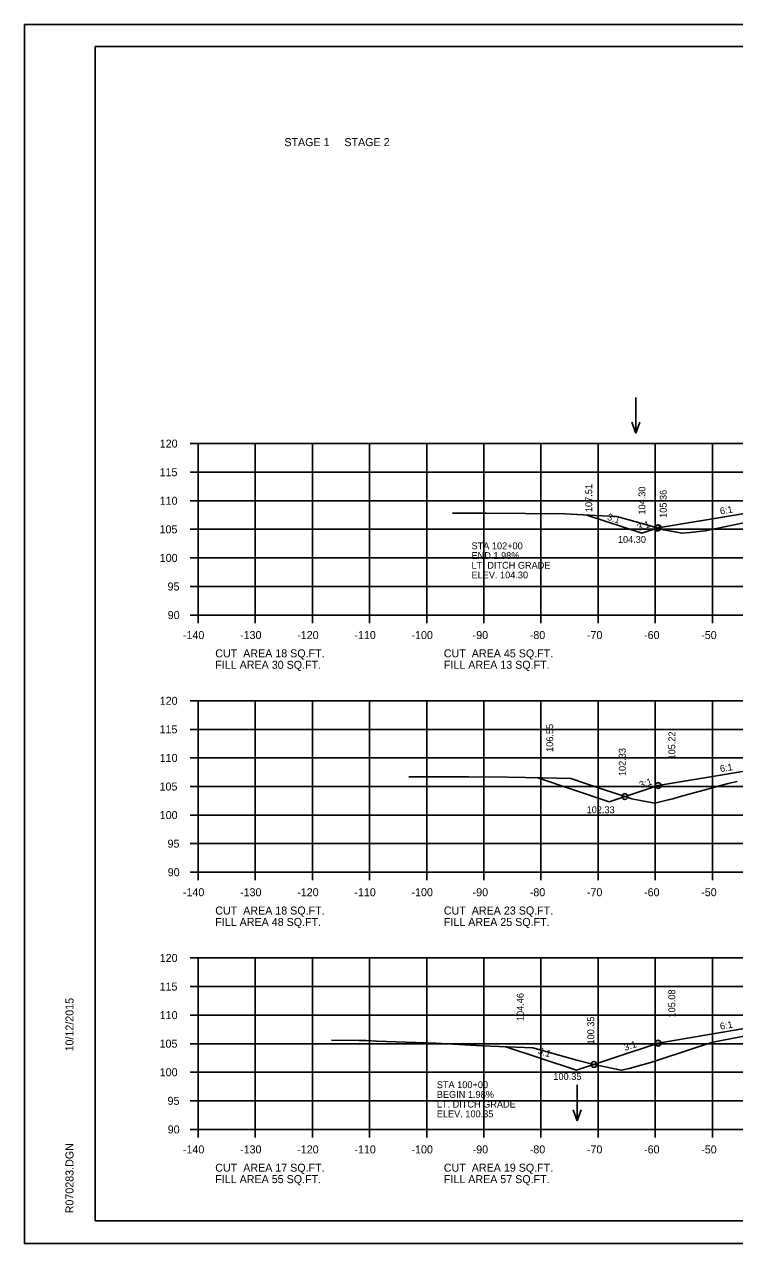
# Model space of a CAD drawing. Extents: x 1175611 to 1176402, y -433344 to -416213.
# Drawn here: x 1175610.6 to 1175734.9, y -433343.5 to -433130.2 of the extents above; entities that cross this region are included whole.
import ezdxf

# ---------------------------------------------------------------- set-up
doc = ezdxf.new("R2010")
doc.units = 0
for name, color, linetype in [('Default', 7, 'Continuous'), ('R_Axis', 7, 'Continuous'), ('R_Axis Annot', 7, 'Continuous'), ('R_Border', 7, 'Continuous'), ('R_Exist Surface', 7, 'Continuous'), ('R_Fin Surface', 7, 'Continuous'), ('R_Grid', 7, 'Continuous'), ('R_No Plot', 7, 'Continuous'), ('R_Water Annot', 7, 'Continuous'), ('R_Xsect Elev', 7, 'Continuous'), ('R_Xsect Slope', 7, 'Continuous')]:
    doc.layers.add(name, color=color, linetype=linetype)

msp = doc.modelspace()

# ---------------------------------------------------------------- linework, layer by layer
at = {"layer": 'R_Axis'}
for p, q in [((1175639.57, -433203.55), (1175640.97, -433203.55)), ((1175640.97, -433233.55), (1175640.97, -433203.55)), ((1175639.57, -433208.55), (1175640.97, -433208.55)), ((1175639.57, -433213.55), (1175640.97, -433213.55)), ((1175639.57, -433218.55), (1175640.97, -433218.55)), ((1175639.57, -433223.55), (1175640.97, -433223.55)), ((1175639.57, -433228.55), (1175640.97, -433228.55)), ((1175639.57, -433233.55), (1175640.97, -433233.55)), ((1175640.97, -433233.55), (1175920.97, -433233.55)), ((1175640.97, -433234.95), (1175640.97, -433233.55)), ((1175650.97, -433234.95), (1175650.97, -433233.55)), ((1175660.97, -433234.95), (1175660.97, -433233.55)), ((1175670.97, -433234.95), (1175670.97, -433233.55)), ((1175680.97, -433234.95), (1175680.97, -433233.55)), ((1175690.97, -433234.95), (1175690.97, -433233.55)), ((1175700.97, -433234.95), (1175700.97, -433233.55)), ((1175710.97, -433234.95), (1175710.97, -433233.55)), ((1175720.97, -433234.95), (1175720.97, -433233.55)), ((1175730.97, -433234.95), (1175730.97, -433233.55)), ((1175639.57, -433248.55), (1175640.97, -433248.55)), ((1175640.97, -433278.55), (1175640.97, -433248.55)), ((1175639.57, -433253.55), (1175640.97, -433253.55)), ((1175639.57, -433258.55), (1175640.97, -433258.55)), ((1175639.57, -433263.55), (1175640.97, -433263.55)), ((1175639.57, -433268.55), (1175640.97, -433268.55)), ((1175639.57, -433273.55), (1175640.97, -433273.55)), ((1175639.57, -433278.55), (1175640.97, -433278.55)), ((1175640.97, -433278.55), (1175920.97, -433278.55)), ((1175640.97, -433279.95), (1175640.97, -433278.55)), ((1175650.97, -433279.95), (1175650.97, -433278.55)), ((1175660.97, -433279.95), (1175660.97, -433278.55)), ((1175670.97, -433279.95), (1175670.97, -433278.55)), ((1175680.97, -433279.95), (1175680.97, -433278.55)), ((1175690.97, -433279.95), (1175690.97, -433278.55)), ((1175700.97, -433279.95), (1175700.97, -433278.55)), ((1175710.97, -433279.95), (1175710.97, -433278.55)), ((1175720.97, -433279.95), (1175720.97, -433278.55)), ((1175730.97, -433279.95), (1175730.97, -433278.55)), ((1175639.57, -433293.55), (1175640.97, -433293.55)), ((1175640.97, -433323.55), (1175640.97, -433293.55)), ((1175639.57, -433298.55), (1175640.97, -433298.55)), ((1175639.57, -433303.55), (1175640.97, -433303.55)), ((1175639.57, -433308.55), (1175640.97, -433308.55)), ((1175639.57, -433313.55), (1175640.97, -433313.55)), ((1175639.57, -433318.55), (1175640.97, -433318.55)), ((1175639.57, -433323.55), (1175640.97, -433323.55)), ((1175640.97, -433323.55), (1175920.97, -433323.55)), ((1175640.97, -433324.95), (1175640.97, -433323.55)), ((1175650.97, -433324.95), (1175650.97, -433323.55)), ((1175660.97, -433324.95), (1175660.97, -433323.55)), ((1175670.97, -433324.95), (1175670.97, -433323.55)), ((1175680.97, -433324.95), (1175680.97, -433323.55)), ((1175690.97, -433324.95), (1175690.97, -433323.55)), ((1175700.97, -433324.95), (1175700.97, -433323.55)), ((1175710.97, -433324.95), (1175710.97, -433323.55)), ((1175720.97, -433324.95), (1175720.97, -433323.55)), ((1175730.97, -433324.95), (1175730.97, -433323.55))]:
    msp.add_line(p, q, dxfattribs=at)
at = {"layer": 'R_Border'}
for p, q in [((1175622.97, -433134.09), (1175939.15, -433134.09)), ((1175622.97, -433339.55), (1175622.97, -433134.09)), ((1175622.97, -433339.55), (1175622.97, -433339.55)), ((1175939.15, -433339.55), (1175622.97, -433339.55))]:
    msp.add_line(p, q, dxfattribs=at)
at = {"layer": 'R_Exist Surface'}
for points in [[(1175685.47, -433215.72), (1175690.26, -433215.73), (1175690.49, -433215.73), (1175691.35, -433215.74), (1175705.15, -433215.85), (1175710.5, -433216.14), (1175714.24, -433216.31), (1175719.47, -433217.79), (1175722.42, -433218.65), (1175723.38, -433218.82), (1175725.65, -433219.25), (1175727.04, -433219.1), (1175729.72, -433218.82), (1175738.16, -433217.08)], [(1175677.84, -433261.86), (1175679.36, -433261.86), (1175682.1, -433261.88), (1175688.36, -433261.85), (1175695.09, -433261.9), (1175701.3, -433262.02), (1175706.2, -433262.17), (1175708.77, -433263.02), (1175716.86, -433265.71), (1175718.66, -433266.03), (1175720.89, -433266.47), (1175723.25, -433265.89), (1175724.03, -433265.69), (1175725.14, -433265.38), (1175729.45, -433264.2), (1175733.74, -433263.03), (1175735.33, -433262.69)], [(1175664.3, -433307.91), (1175669.03, -433308), (1175670.36, -433308.01), (1175672.2, -433308.09), (1175682.56, -433308.47), (1175690.69, -433308.9), (1175699.55, -433309.28), (1175707.27, -433311.41), (1175709.75, -433312.08), (1175714.14, -433312.99), (1175715.05, -433313.2), (1175716.43, -433312.88), (1175720.38, -433311.78), (1175727.98, -433309.29), (1175731.03, -433308.3), (1175741.64, -433306.24)]]:
    msp.add_lwpolyline(points, dxfattribs=at)
at = {"layer": 'R_Fin Surface'}
for points in [[(1175709.02, -433216.06), (1175718.59, -433219.25), (1175721.47, -433218.29), (1175735.2, -433216), (1175743.47, -433214.62), (1175749.47, -433214.38), (1175751.47, -433214.34), (1175780.97, -433213.75), (1175810.47, -433214.34), (1175812.47, -433214.38), (1175818.47, -433214.62), (1175826.75, -433216), (1175840.47, -433218.29), (1175844.24, -433219.55), (1175855.98, -433215.63)], [(1175709.02, -433216.06), (1175718.59, -433219.25), (1175721.47, -433218.29), (1175735.2, -433216), (1175743.47, -433214.62), (1175749.47, -433214.38), (1175751.47, -433214.34), (1175780.97, -433213.75), (1175810.47, -433214.34), (1175812.47, -433214.38), (1175818.47, -433214.62), (1175826.75, -433216), (1175840.47, -433218.29), (1175844.24, -433219.55), (1175855.98, -433215.63)], [(1175700.25, -433262), (1175712.92, -433266.23), (1175721.47, -433263.38), (1175735.2, -433261.09), (1175743.47, -433259.71), (1175749.47, -433259.47), (1175751.47, -433259.43), (1175780.97, -433258.84), (1175810.47, -433259.43), (1175812.47, -433259.47), (1175818.47, -433259.71), (1175826.75, -433261.09), (1175840.47, -433263.38), (1175845.29, -433264.98), (1175852.78, -433262.48)], [(1175700.25, -433262), (1175712.92, -433266.23), (1175721.47, -433263.38), (1175735.2, -433261.09), (1175743.47, -433259.71), (1175749.47, -433259.47), (1175751.47, -433259.43), (1175780.97, -433258.84), (1175810.47, -433259.43), (1175812.47, -433259.47), (1175818.47, -433259.71), (1175826.75, -433261.09), (1175840.47, -433263.38), (1175845.29, -433264.98), (1175852.78, -433262.48)], [(1175694.82, -433309.08), (1175707.18, -433313.2), (1175721.47, -433308.44), (1175735.2, -433306.15), (1175743.47, -433304.77), (1175749.47, -433304.53), (1175751.47, -433304.49), (1175780.97, -433303.9), (1175810.47, -433304.49), (1175812.47, -433304.53), (1175818.47, -433304.77), (1175826.75, -433306.15), (1175840.47, -433308.44), (1175849.06, -433311.3)], [(1175694.82, -433309.08), (1175707.18, -433313.2), (1175721.47, -433308.44), (1175735.2, -433306.15), (1175743.47, -433304.77), (1175749.47, -433304.53), (1175751.47, -433304.49), (1175780.97, -433303.9), (1175810.47, -433304.49), (1175812.47, -433304.53), (1175818.47, -433304.77), (1175826.75, -433306.15), (1175840.47, -433308.44), (1175849.06, -433311.3)]]:
    msp.add_lwpolyline(points, dxfattribs=at)
at = {"layer": 'R_Grid'}
for p, q in [((1175640.97, -433203.55), (1175920.97, -433203.55)), ((1175640.97, -433233.55), (1175640.97, -433203.55)), ((1175650.97, -433233.55), (1175650.97, -433203.55)), ((1175660.97, -433233.55), (1175660.97, -433203.55)), ((1175670.97, -433233.55), (1175670.97, -433203.55)), ((1175680.97, -433233.55), (1175680.97, -433203.55)), ((1175690.97, -433233.55), (1175690.97, -433203.55)), ((1175700.97, -433233.55), (1175700.97, -433203.55)), ((1175710.97, -433233.55), (1175710.97, -433203.55)), ((1175720.97, -433233.55), (1175720.97, -433203.55)), ((1175730.97, -433233.55), (1175730.97, -433203.55)), ((1175640.97, -433208.55), (1175920.97, -433208.55)), ((1175640.97, -433213.55), (1175920.97, -433213.55)), ((1175640.97, -433218.55), (1175920.97, -433218.55)), ((1175640.97, -433223.55), (1175920.97, -433223.55)), ((1175640.97, -433228.55), (1175920.97, -433228.55)), ((1175640.97, -433233.55), (1175920.97, -433233.55)), ((1175640.97, -433248.55), (1175920.97, -433248.55)), ((1175640.97, -433278.55), (1175640.97, -433248.55)), ((1175650.97, -433278.55), (1175650.97, -433248.55)), ((1175660.97, -433278.55), (1175660.97, -433248.55)), ((1175670.97, -433278.55), (1175670.97, -433248.55)), ((1175680.97, -433278.55), (1175680.97, -433248.55)), ((1175690.97, -433278.55), (1175690.97, -433248.55)), ((1175700.97, -433278.55), (1175700.97, -433248.55)), ((1175710.97, -433278.55), (1175710.97, -433248.55)), ((1175720.97, -433278.55), (1175720.97, -433248.55)), ((1175730.97, -433278.55), (1175730.97, -433248.55)), ((1175640.97, -433253.55), (1175920.97, -433253.55)), ((1175640.97, -433258.55), (1175920.97, -433258.55)), ((1175640.97, -433263.55), (1175920.97, -433263.55)), ((1175640.97, -433268.55), (1175920.97, -433268.55)), ((1175640.97, -433273.55), (1175920.97, -433273.55)), ((1175640.97, -433278.55), (1175920.97, -433278.55)), ((1175640.97, -433293.55), (1175920.97, -433293.55)), ((1175640.97, -433323.55), (1175640.97, -433293.55)), ((1175650.97, -433323.55), (1175650.97, -433293.55)), ((1175660.97, -433323.55), (1175660.97, -433293.55)), ((1175670.97, -433323.55), (1175670.97, -433293.55)), ((1175680.97, -433323.55), (1175680.97, -433293.55)), ((1175690.97, -433323.55), (1175690.97, -433293.55)), ((1175700.97, -433323.55), (1175700.97, -433293.55)), ((1175710.97, -433323.55), (1175710.97, -433293.55)), ((1175720.97, -433323.55), (1175720.97, -433293.55)), ((1175730.97, -433323.55), (1175730.97, -433293.55)), ((1175640.97, -433298.55), (1175920.97, -433298.55)), ((1175640.97, -433303.55), (1175920.97, -433303.55)), ((1175640.97, -433308.55), (1175920.97, -433308.55)), ((1175640.97, -433313.55), (1175920.97, -433313.55)), ((1175640.97, -433318.55), (1175920.97, -433318.55)), ((1175640.97, -433323.55), (1175920.97, -433323.55))]:
    msp.add_line(p, q, dxfattribs=at)
at = {"layer": 'R_No Plot'}
for p, q in [((1175610.57, -433130.2), (1175943.91, -433130.2)), ((1175610.57, -433343.53), (1175943.91, -433343.53))]:
    msp.add_line(p, q, dxfattribs=at)
msp.add_lwpolyline([(1175610.57, -433130.2), (1175943.91, -433130.2), (1175943.91, -433343.53), (1175610.57, -433343.53)], close=True, dxfattribs=at)
for centre in [(1175721.33, -433218.34), (1175721.33, -433218.34), (1175721.47, -433218.26), (1175721.47, -433218.29), (1175721.47, -433263.37), (1175721.47, -433263.38), (1175715.66, -433265.31), (1175715.66, -433265.31), (1175721.47, -433308.44), (1175721.47, -433308.47), (1175710.25, -433312.18), (1175710.25, -433312.18)]:
    msp.add_circle(centre, 0.5, dxfattribs=at)
at = {"layer": 'R_Water Annot'}
for p, q in [((1175717.54, -433195.46), (1175717.54, -433201.74)), ((1175717.54, -433201.74), (1175716.84, -433199.82)), ((1175717.54, -433201.74), (1175718.24, -433199.82)), ((1175707.29, -433315.77), (1175707.29, -433322.05)), ((1175707.29, -433322.05), (1175706.59, -433320.13)), ((1175707.29, -433322.05), (1175707.99, -433320.13))]:
    msp.add_line(p, q, dxfattribs=at)

# ---------------------------------------------------------------- texts
at = {"layer": 'Default'}
for s, p in [('STAGE 1     STAGE 2', (1175656.06, -433151.5)), ('CUT  AREA 18 SQ.FT.', (1175643.97, -433240.95)), ('CUT  AREA 45 SQ.FT.', (1175683.97, -433240.95)), ('FILL AREA 30 SQ.FT.', (1175643.97, -433242.95)), ('FILL AREA 13 SQ.FT.', (1175683.97, -433242.95)), ('CUT  AREA 18 SQ.FT.', (1175643.97, -433285.95)), ('FILL AREA 48 SQ.FT.', (1175643.97, -433287.95)), ('CUT  AREA 23 SQ.FT.', (1175683.97, -433285.95)), ('FILL AREA 25 SQ.FT.', (1175683.97, -433287.95)), ('CUT  AREA 17 SQ.FT.', (1175643.97, -433330.95)), ('CUT  AREA 19 SQ.FT.', (1175683.97, -433330.95)), ('FILL AREA 55 SQ.FT.', (1175643.97, -433332.95)), ('FILL AREA 57 SQ.FT.', (1175683.97, -433332.95))]:
    msp.add_text(s, height=1.4, dxfattribs=at).set_placement(p)
at = {"layer": 'R_Axis Annot'}
for s, p in [('120', (1175634.25, -433204.25)), ('115', (1175634.22, -433209.25)), ('110', (1175634.25, -433214.25)), ('105', (1175634.22, -433219.25)), ('100', (1175634.25, -433224.25)), ('95', (1175635.62, -433229.25)), ('90', (1175635.65, -433234.25)), ('-140', (1175638.31, -433237.75)), ('-130', (1175648.31, -433237.75)), ('-120', (1175658.31, -433237.75)), ('-110', (1175668.31, -433237.75)), ('-100', (1175678.31, -433237.75)), ('-90', (1175689.01, -433237.75)), ('-80', (1175699.01, -433237.75)), ('-70', (1175709.01, -433237.75)), ('-60', (1175719.01, -433237.75)), ('-50', (1175729.01, -433237.75)), ('120', (1175634.25, -433249.25)), ('115', (1175634.22, -433254.25)), ('110', (1175634.25, -433259.25)), ('105', (1175634.22, -433264.25)), ('100', (1175634.25, -433269.25)), ('95', (1175635.62, -433274.25)), ('90', (1175635.65, -433279.25)), ('-140', (1175638.31, -433282.75)), ('-130', (1175648.31, -433282.75)), ('-120', (1175658.31, -433282.75)), ('-110', (1175668.31, -433282.75)), ('-100', (1175678.31, -433282.75)), ('-90', (1175689.01, -433282.75)), ('-80', (1175699.01, -433282.75)), ('-70', (1175709.01, -433282.75)), ('-60', (1175719.01, -433282.75)), ('-50', (1175729.01, -433282.75)), ('120', (1175634.25, -433294.25)), ('115', (1175634.22, -433299.25)), ('110', (1175634.25, -433304.25)), ('105', (1175634.22, -433309.25)), ('100', (1175634.25, -433314.25)), ('95', (1175635.62, -433319.25)), ('90', (1175635.65, -433324.25)), ('-140', (1175638.31, -433327.75)), ('-130', (1175648.31, -433327.75)), ('-120', (1175658.31, -433327.75)), ('-110', (1175668.31, -433327.75)), ('-100', (1175678.31, -433327.75)), ('-90', (1175689.01, -433327.75)), ('-80', (1175699.01, -433327.75)), ('-70', (1175709.01, -433327.75)), ('-60', (1175719.01, -433327.75)), ('-50', (1175729.01, -433327.75))]:
    msp.add_text(s, height=1.4, dxfattribs=at).set_placement(p)
at = {"layer": 'R_Border'}
for s, p in [('10/12/2015', (1175619.16, -433309.91)), ('R070283.DGN', (1175619.16, -433338.23))]:
    msp.add_text(s, height=1.4, rotation=90, dxfattribs=at).set_placement(p)
at = {"layer": 'R_Water Annot'}
for s, p in [('STA 102+00', (1175688.81, -433222.04)), ('END 1.98%', (1175688.81, -433223.74)), ('LT. DITCH GRADE', (1175688.81, -433225.44)), ('ELEV. 104.30', (1175688.81, -433227.14)), ('STA 100+00', (1175682.74, -433316.33)), ('BEGIN 1.98%', (1175682.74, -433318.03)), ('LT. DITCH GRADE', (1175682.74, -433319.73)), ('ELEV. 100.35', (1175682.74, -433321.43))]:
    msp.add_text(s, height=1.2, dxfattribs=at).set_placement(p)
at = {"layer": 'R_Xsect Elev'}
for s, p in [('107.51', (1175709.93, -433215.53)), ('104.30', (1175719.24, -433215.97)), ('105.36', (1175722.96, -433216.55)), ('106.55', (1175703.11, -433257.5)), ('105.22', (1175724.47, -433258.83)), ('102.33', (1175715.79, -433261.73)), ('105.08', (1175724.47, -433303.97)), ('104.46', (1175697.94, -433304.59)), ('100.35', (1175710.29, -433308.7))]:
    msp.add_text(s, height=1.2, rotation=90, dxfattribs=at).set_placement(p)
for s, p in [('104.30', (1175714.43, -433220.92)), ('102.33', (1175708.96, -433268.22)), ('100.35', (1175703.14, -433314.88))]:
    msp.add_text(s, height=1.2, dxfattribs=at).set_placement(p)
at = {"layer": 'R_Xsect Slope'}
for s, rotation, p in [('3:1', 341.5651, (1175712.46, -433216.86)), ('6:1', 9.4623, (1175732.39, -433215.96)), ('3:1', 18.4349, (1175718.03, -433218.84)), ('6:1', 9.4623, (1175732.39, -433261.05)), ('3:1', 18.4349, (1175718.41, -433263.87)), ('6:1', 9.4623, (1175732.39, -433306.11)), ('3:1', 341.5651, (1175700.35, -433310.26)), ('3:1', 18.4349, (1175715.7, -433309.83))]:
    msp.add_text(s, height=1.2, rotation=rotation, dxfattribs=at).set_placement(p)

doc.saveas('drawing.dxf')
